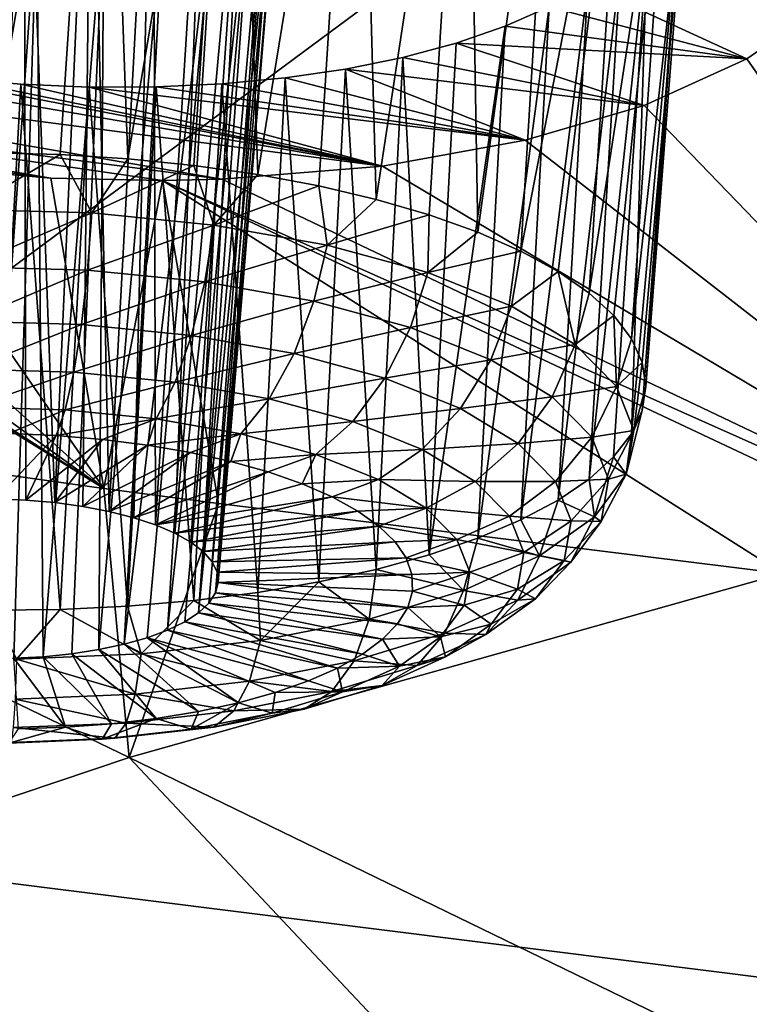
# Model space of a CAD drawing. Header units: metres. Extents: x -90 to 304, y -90 to 74.
# Tile 261 of 570: x 223.9 to 225.5, y 2.58 to 4.74. Entities that reach past the tile are written whole.
import ezdxf

# ---------------------------------------------------------------- set-up
doc = ezdxf.new("R2010")
doc.units = ezdxf.units.M
doc.layers.add('solid_21662050_350', color=7, linetype='CONTINUOUS')

msp = doc.modelspace()

# ---------------------------------------------------------------- linework, layer by layer
at = {"layer": 'solid_21662050_350'}
for points in [[(224.898575, 7.462947, 218.211243), (222.095139, 7.913171, 216.960693), (219.035385, 3.556889, 222.685165)], [(224.898575, 7.462947, 218.211243), (219.035385, 3.556889, 222.685165), (222.327042, 3.041162, 224.117661)], [(227.799805, 7.090538, 219.245651), (224.898575, 7.462947, 218.211243), (222.327042, 3.041162, 224.117661)], [(227.799805, 7.090538, 219.245651), (222.327042, 3.041162, 224.117661), (225.728302, 2.61477, 225.302002)], [(223.78714, 5.916271, 154.69986), (224.085236, 5.882438, 154.706741), (223.839691, 4.444081, 154.259583)], [(224.085236, 5.882438, 154.706741), (223.989349, 4.440187, 154.26651), (223.839691, 4.444081, 154.259583)], [(224.085236, 5.882438, 154.706741), (224.137375, 4.430856, 154.288055), (223.989349, 4.440187, 154.26651)], [(224.085236, 5.882438, 154.706741), (224.374207, 5.825093, 154.766586), (224.137375, 4.430856, 154.288055)], [(224.374207, 5.825093, 154.766586), (224.282135, 4.416189, 154.32399), (224.137375, 4.430856, 154.288055)], [(224.374207, 5.825093, 154.766586), (224.422043, 4.396348, 154.373932), (224.282135, 4.416189, 154.32399)], [(224.374207, 5.825093, 154.766586), (224.642868, 5.746432, 154.877167), (224.422043, 4.396348, 154.373932)], [(224.642868, 5.746432, 154.877167), (224.555573, 4.37155, 154.437302), (224.422043, 4.396348, 154.373932)], [(224.642868, 5.746432, 154.877167), (224.681259, 4.342065, 154.513428), (224.555573, 4.37155, 154.437302)], [(224.642868, 5.746432, 154.877167), (224.880692, 5.64948, 155.034088), (224.681259, 4.342065, 154.513428)], [(224.880692, 5.64948, 155.034088), (224.797729, 4.308218, 154.601471), (224.681259, 4.342065, 154.513428)], [(224.880692, 5.64948, 155.034088), (224.903687, 4.27038, 154.700485), (224.797729, 4.308218, 154.601471)], [(224.880692, 5.64948, 155.034088), (225.078369, 5.537999, 155.230988), (224.903687, 4.27038, 154.700485)], [(225.078369, 5.537999, 155.230988), (224.998001, 4.228964, 154.809341), (224.903687, 4.27038, 154.700485)], [(225.078369, 5.537999, 155.230988), (225.22847, 5.41623, 155.459915), (224.998001, 4.228964, 154.809341)], [(223.910278, 5.517362, 155.514969), (223.75824, 5.528996, 155.522827), (223.848969, 3.686984, 154.971985)], [(223.910278, 5.517362, 155.514969), (223.848969, 3.686984, 154.971985), (223.914093, 3.684391, 154.977402)], [(223.910278, 5.517362, 155.514969), (223.914093, 3.684391, 154.977402), (223.977875, 3.678857, 154.990753)], [(224.058441, 5.490494, 155.540375), (223.910278, 5.517362, 155.514969), (223.977875, 3.678857, 154.990753)], [(224.058441, 5.490494, 155.540375), (223.977875, 3.678857, 154.990753), (224.03923, 3.670477, 155.01178)], [(224.058441, 5.490494, 155.540375), (224.03923, 3.670477, 155.01178), (224.097122, 3.65939, 155.040161)], [(224.194122, 5.450027, 155.597458), (224.058441, 5.490494, 155.540375), (224.097122, 3.65939, 155.040161)], [(224.194122, 5.450027, 155.597458), (224.097122, 3.65939, 155.040161), (224.150513, 3.645794, 155.075378)], [(224.194122, 5.450027, 155.597458), (224.150513, 3.645794, 155.075378), (224.198532, 3.629914, 155.116837)], [(224.30954, 5.398342, 155.682724), (224.194122, 5.450027, 155.597458), (224.198532, 3.629914, 155.116837)], [(225.22847, 5.41623, 155.459915), (225.07962, 4.184424, 154.926895), (224.998001, 4.228964, 154.809341)], [(225.22847, 5.41623, 155.459915), (225.147659, 4.137249, 155.051819), (225.07962, 4.184424, 154.926895)], [(225.22847, 5.41623, 155.459915), (225.325653, 5.288654, 155.711929), (225.147659, 4.137249, 155.051819)], [(224.30954, 5.398342, 155.682724), (224.198532, 3.629914, 155.116837), (224.240356, 3.612025, 155.163834)], [(224.398117, 5.338444, 155.791138), (224.30954, 5.398342, 155.682724), (224.240356, 3.612025, 155.163834)], [(224.398117, 5.338444, 155.791138), (224.240356, 3.612025, 155.163834), (224.275253, 3.592433, 155.215561)], [(224.398117, 5.338444, 155.791138), (224.275253, 3.592433, 155.215561), (224.302628, 3.571471, 155.271149)], [(224.454895, 5.273714, 155.916382), (224.398117, 5.338444, 155.791138), (224.302628, 3.571471, 155.271149)], [(225.325653, 5.288654, 155.711929), (225.201355, 4.087956, 155.18277), (225.147659, 4.137249, 155.051819)], [(225.325653, 5.288654, 155.711929), (225.240143, 4.037084, 155.318314), (225.201355, 4.087956, 155.18277)], [(225.325653, 5.288654, 155.711929), (225.366592, 5.159793, 155.977661), (225.240143, 4.037084, 155.318314)], [(224.454895, 5.273714, 155.916382), (224.302628, 3.571471, 155.271149), (224.322021, 3.549506, 155.329605)], [(224.454895, 5.273714, 155.916382), (224.322021, 3.549506, 155.329605), (224.333099, 3.526896, 155.389984)], [(224.476715, 5.20776, 156.051376), (224.454895, 5.273714, 155.916382), (224.333099, 3.526896, 155.389984)], [(224.476715, 5.20776, 156.051376), (224.335663, 3.504048, 155.451218), (224.329666, 3.481342, 155.512253)], [(224.462219, 5.144202, 156.188629), (224.476715, 5.20776, 156.051376), (224.329666, 3.481342, 155.512253)], [(224.476715, 5.20776, 156.051376), (224.333099, 3.526896, 155.389984), (224.335663, 3.504048, 155.451218)], [(225.366592, 5.159793, 155.977661), (225.26358, 3.985191, 155.45694), (225.240143, 4.037084, 155.318314)], [(225.366592, 5.159793, 155.977661), (225.271408, 3.932845, 155.597153), (225.26358, 3.985191, 155.45694)], [(225.366592, 5.159793, 155.977661), (225.349762, 5.03412, 156.247589), (225.271408, 3.932845, 155.597153)], [(224.462219, 5.144202, 156.188629), (224.315231, 3.459169, 155.572067), (224.292603, 3.437909, 155.629623)], [(224.411942, 5.086692, 156.320282), (224.462219, 5.144202, 156.188629), (224.292603, 3.437909, 155.629623)], [(224.462219, 5.144202, 156.188629), (224.329666, 3.481342, 155.512253), (224.315231, 3.459169, 155.572067)], [(224.411942, 5.086692, 156.320282), (224.262131, 3.417918, 155.683945), (224.224396, 3.399554, 155.734085)], [(224.328751, 5.038786, 156.438232), (224.411942, 5.086692, 156.320282), (224.224396, 3.399554, 155.734085)], [(224.411942, 5.086692, 156.320282), (224.292603, 3.437909, 155.629623), (224.262131, 3.417918, 155.683945)], [(224.328751, 5.038786, 156.438232), (224.179993, 3.383117, 155.779221), (224.129715, 3.368895, 155.818542)], [(224.328751, 5.038786, 156.438232), (224.129715, 3.368895, 155.818542), (224.217606, 5.003339, 156.535553)], [(224.328751, 5.038786, 156.438232), (224.224396, 3.399554, 155.734085), (224.179993, 3.383117, 155.779221)], [(225.349762, 5.03412, 156.247589), (225.240112, 3.829088, 155.87619), (225.263565, 3.88062, 155.737411)], [(225.349762, 5.03412, 156.247589), (225.275284, 4.91604, 156.512177), (225.240112, 3.829088, 155.87619)], [(225.349762, 5.03412, 156.247589), (225.263565, 3.88062, 155.737411), (225.271408, 3.932845, 155.597153)], [(224.217606, 5.003339, 156.535553), (224.129715, 3.368895, 155.818542), (224.074402, 3.357129, 155.85141)], [(224.085129, 4.982451, 156.606598), (224.217606, 5.003339, 156.535553), (224.074402, 3.357129, 155.85141)], [(223.786652, 4.988378, 156.655594), (223.93869, 4.977325, 156.64743), (223.822739, 3.337961, 155.908737)], [(223.93869, 4.977325, 156.64743), (223.888077, 3.338354, 155.906143), (223.822739, 3.337961, 155.908737)], [(223.93869, 4.977325, 156.64743), (223.95256, 3.341728, 155.895584), (223.888077, 3.338354, 155.906143)], [(223.93869, 4.977325, 156.64743), (224.085129, 4.982451, 156.606598), (223.95256, 3.341728, 155.895584)], [(224.085129, 4.982451, 156.606598), (224.014999, 3.348021, 155.877228), (223.95256, 3.341728, 155.895584)], [(224.085129, 4.982451, 156.606598), (224.074402, 3.357129, 155.85141), (224.014999, 3.348021, 155.877228)], [(225.275284, 4.91604, 156.512177), (225.147598, 3.730349, 156.143188), (225.201309, 3.778814, 156.011932)], [(225.275284, 4.91604, 156.512177), (225.216888, 4.861239, 156.63942), (225.147598, 3.730349, 156.143188)], [(225.275284, 4.91604, 156.512177), (225.201309, 3.778814, 156.011932), (225.240112, 3.829088, 155.87619)], [(225.216888, 4.861239, 156.63942), (225.079559, 3.684222, 156.268509), (225.147598, 3.730349, 156.143188)], [(225.216888, 4.861239, 156.63942), (225.14502, 4.810065, 156.761505), (225.079559, 3.684222, 156.268509)], [(222.281921, 4.830672, 157.310638), (224.695145, 4.414895, 157.682983), (222.554886, 4.693979, 157.536224)], [(223.60466, 4.626401, 157.454742), (224.695145, 4.414895, 157.682983), (222.281921, 4.830672, 157.310638)], [(222.281921, 4.830672, 157.310638), (224.085068, 3.709317, 159.287277), (222.445084, 3.938975, 159.141266)], [(222.281921, 4.830672, 157.310638), (222.554886, 4.693979, 157.536224), (224.085068, 3.709317, 159.287277)], [(225.14502, 4.810065, 156.761505), (224.997925, 3.640941, 156.386505), (225.079559, 3.684222, 156.268509)], [(225.14502, 4.810065, 156.761505), (225.060394, 4.76313, 156.877029), (224.997925, 3.640941, 156.386505)], [(225.14502, 4.810065, 156.761505), (225.493042, 4.649454, 157.036346), (225.060394, 4.76313, 156.877029)], [(225.14502, 4.810065, 156.761505), (225.668549, 4.771624, 156.744827), (225.493042, 4.649454, 157.036346)], [(225.060394, 4.76313, 156.877029), (224.90361, 3.600979, 156.495911), (224.997925, 3.640941, 156.386505)], [(225.060394, 4.76313, 156.877029), (224.963959, 4.720966, 156.984711), (224.90361, 3.600979, 156.495911)], [(225.060394, 4.76313, 156.877029), (225.493042, 4.649454, 157.036346), (224.963959, 4.720966, 156.984711)], [(225.493042, 4.649454, 157.036346), (225.668549, 4.771624, 156.744827), (226.34259, 3.435589, 159.457443)], [(224.963959, 4.720966, 156.984711), (224.797623, 3.564773, 156.595505), (224.90361, 3.600979, 156.495911)], [(224.963959, 4.720966, 156.984711), (224.856628, 4.683977, 157.083557), (224.797623, 3.564773, 156.595505)], [(224.963959, 4.720966, 156.984711), (225.493042, 4.649454, 157.036346), (224.856628, 4.683977, 157.083557)], [(222.554886, 4.693979, 157.536224), (224.695145, 4.414895, 157.682983), (224.343384, 4.386444, 157.811249)], [(222.554886, 4.693979, 157.536224), (224.343384, 4.386444, 157.811249), (222.872925, 4.577184, 157.711945)], [(222.554886, 4.693979, 157.536224), (222.872925, 4.577184, 157.711945), (224.085068, 3.709317, 159.287277)], [(224.856628, 4.683977, 157.083557), (225.268036, 4.547766, 157.293579), (224.739441, 4.652541, 157.172638)], [(224.856628, 4.683977, 157.083557), (224.739441, 4.652541, 157.172638), (224.797623, 3.564773, 156.595505)], [(224.856628, 4.683977, 157.083557), (225.493042, 4.649454, 157.036346), (225.268036, 4.547766, 157.293579)], [(224.614441, 4.62714, 157.250565), (224.739441, 4.652541, 157.172638), (225.268036, 4.547766, 157.293579)], [(224.614441, 4.62714, 157.250565), (224.681152, 3.532722, 156.684219), (224.739441, 4.652541, 157.172638)], [(224.797623, 3.564773, 156.595505), (224.739441, 4.652541, 157.172638), (224.681152, 3.532722, 156.684219)], [(225.268036, 4.547766, 157.293579), (225.493042, 4.649454, 157.036346), (226.34259, 3.435589, 159.457443)], [(223.75383, 4.607112, 157.464661), (224.695145, 4.414895, 157.682983), (223.60466, 4.626401, 157.454742)], [(224.614441, 4.62714, 157.250565), (225.007431, 4.471328, 157.504242), (224.48201, 4.607791, 157.317322)], [(224.614441, 4.62714, 157.250565), (224.48201, 4.607791, 157.317322), (224.555466, 3.505174, 156.761047)], [(224.614441, 4.62714, 157.250565), (224.555466, 3.505174, 156.761047), (224.681152, 3.532722, 156.684219)], [(224.614441, 4.62714, 157.250565), (225.268036, 4.547766, 157.293579), (225.007431, 4.471328, 157.504242)], [(223.903702, 4.594237, 157.461243), (224.695145, 4.414895, 157.682983), (223.75383, 4.607112, 157.464661)], [(223.903702, 4.594237, 157.461243), (223.75383, 4.607112, 157.464661), (223.839554, 3.443677, 156.942825)], [(223.903702, 4.594237, 157.461243), (223.839554, 3.443677, 156.942825), (223.989227, 3.445264, 156.935043)], [(224.052872, 4.587865, 157.44455), (224.695145, 4.414895, 157.682983), (223.903702, 4.594237, 157.461243)], [(224.052872, 4.587865, 157.44455), (223.903702, 4.594237, 157.461243), (223.989227, 3.445264, 156.935043)], [(224.052872, 4.587865, 157.44455), (223.989227, 3.445264, 156.935043), (224.137253, 3.452313, 156.912659)], [(224.19989, 4.58803, 157.41478), (225.007431, 4.471328, 157.504242), (224.052872, 4.587865, 157.44455)], [(224.19989, 4.58803, 157.41478), (224.052872, 4.587865, 157.44455), (224.137253, 3.452313, 156.912659)], [(224.052872, 4.587865, 157.44455), (225.007431, 4.471328, 157.504242), (224.695145, 4.414895, 157.682983)], [(224.19989, 4.58803, 157.41478), (224.137253, 3.452313, 156.912659), (224.282013, 3.464749, 156.8759)], [(224.343414, 4.594705, 157.372223), (225.007431, 4.471328, 157.504242), (224.19989, 4.58803, 157.41478)], [(224.343414, 4.594705, 157.372223), (224.19989, 4.58803, 157.41478), (224.282013, 3.464749, 156.8759)], [(224.343414, 4.594705, 157.372223), (224.282013, 3.464749, 156.8759), (224.421921, 3.482434, 156.82518)], [(224.48201, 4.607791, 157.317322), (225.007431, 4.471328, 157.504242), (224.343414, 4.594705, 157.372223)], [(224.48201, 4.607791, 157.317322), (224.343414, 4.594705, 157.372223), (224.421921, 3.482434, 156.82518)], [(224.48201, 4.607791, 157.317322), (224.421921, 3.482434, 156.82518), (224.555466, 3.505174, 156.761047)], [(222.872925, 4.577184, 157.711945), (224.343384, 4.386444, 157.811249), (224.213867, 4.383672, 157.84256)], [(222.872925, 4.577184, 157.711945), (224.213867, 4.383672, 157.84256), (223.96904, 4.38871, 157.88063)], [(222.872925, 4.577184, 157.711945), (223.222946, 4.48548, 157.830093), (224.085068, 3.709317, 159.287277)], [(222.872925, 4.577184, 157.711945), (223.96904, 4.38871, 157.88063), (223.222946, 4.48548, 157.830093)], [(225.007431, 4.471328, 157.504242), (225.268036, 4.547766, 157.293579), (226.34259, 3.435589, 159.457443)], [(223.222946, 4.48548, 157.830093), (223.592682, 4.421931, 157.886963), (224.085068, 3.709317, 159.287277)], [(223.222946, 4.48548, 157.830093), (223.96904, 4.38871, 157.88063), (223.592682, 4.421931, 157.886963)], [(224.695145, 4.414895, 157.682983), (225.007431, 4.471328, 157.504242), (226.34259, 3.435589, 159.457443)], [(223.783417, 4.320186, 154.24028), (223.839691, 4.444081, 154.259583), (223.989349, 4.440187, 154.26651)], [(224.058884, 4.312388, 154.25473), (223.783417, 4.320186, 154.24028), (223.989349, 4.440187, 154.26651)], [(224.058884, 4.312388, 154.25473), (223.989349, 4.440187, 154.26651), (224.137375, 4.430856, 154.288055)], [(223.592682, 4.421931, 157.886963), (223.96904, 4.38871, 157.88063), (224.085068, 3.709317, 159.287277)], [(224.058884, 4.312388, 154.25473), (224.137375, 4.430856, 154.288055), (224.282135, 4.416189, 154.32399)], [(224.325897, 4.285989, 154.31926), (224.058884, 4.312388, 154.25473), (224.282135, 4.416189, 154.32399)], [(224.325897, 4.285989, 154.31926), (224.282135, 4.416189, 154.32399), (224.422043, 4.396348, 154.373932)], [(224.325897, 4.285989, 154.31926), (224.422043, 4.396348, 154.373932), (224.555573, 4.37155, 154.437302)], [(224.343384, 4.386444, 157.811249), (224.695145, 4.414895, 157.682983), (226.34259, 3.435589, 159.457443)], [(223.96904, 4.38871, 157.88063), (224.213867, 4.383672, 157.84256), (224.085068, 3.709317, 159.287277)], [(224.336212, 3.676476, 159.307938), (224.085068, 3.709317, 159.287277), (224.213867, 4.383672, 157.84256)], [(224.213867, 4.383672, 157.84256), (224.343384, 4.386444, 157.811249), (226.34259, 3.435589, 159.457443)], [(226.193756, 3.452179, 159.447266), (224.213867, 4.383672, 157.84256), (226.34259, 3.435589, 159.457443)], [(225.570801, 3.523796, 159.403122), (224.336212, 3.676476, 159.307938), (224.213867, 4.383672, 157.84256)], [(226.193756, 3.452179, 159.447266), (225.570801, 3.523796, 159.403122), (224.213867, 4.383672, 157.84256)], [(224.574173, 4.242003, 154.431396), (224.325897, 4.285989, 154.31926), (224.555573, 4.37155, 154.437302)], [(224.574173, 4.242003, 154.431396), (224.555573, 4.37155, 154.437302), (224.681259, 4.342065, 154.513428)], [(224.574173, 4.242003, 154.431396), (224.681259, 4.342065, 154.513428), (224.797729, 4.308218, 154.601471)], [(223.784622, 4.194434, 154.251434), (223.783417, 4.320186, 154.24028), (224.058884, 4.312388, 154.25473)], [(223.784622, 4.194434, 154.251434), (224.058884, 4.312388, 154.25473), (224.049438, 4.186937, 154.26532)], [(224.049438, 4.186937, 154.26532), (224.058884, 4.312388, 154.25473), (224.325897, 4.285989, 154.31926)], [(224.794189, 4.182122, 154.586838), (224.574173, 4.242003, 154.431396), (224.797729, 4.308218, 154.601471)], [(224.794189, 4.182122, 154.586838), (224.797729, 4.308218, 154.601471), (224.903687, 4.27038, 154.700485)], [(224.049438, 4.186937, 154.26532), (224.325897, 4.285989, 154.31926), (224.306122, 4.161558, 154.327362)], [(224.306122, 4.161558, 154.327362), (224.325897, 4.285989, 154.31926), (224.574173, 4.242003, 154.431396)], [(224.794189, 4.182122, 154.586838), (224.903687, 4.27038, 154.700485), (224.998001, 4.228964, 154.809341)], [(224.306122, 4.161558, 154.327362), (224.574173, 4.242003, 154.431396), (224.5448, 4.119273, 154.435165)], [(224.5448, 4.119273, 154.435165), (224.574173, 4.242003, 154.431396), (224.794189, 4.182122, 154.586838)], [(224.977478, 4.108645, 154.779617), (224.794189, 4.182122, 154.586838), (224.998001, 4.228964, 154.809341)], [(224.977478, 4.108645, 154.779617), (224.998001, 4.228964, 154.809341), (225.07962, 4.184424, 154.926895)], [(223.784622, 4.194434, 154.251434), (224.049438, 4.186937, 154.26532), (223.787003, 4.075494, 154.293716)], [(224.049438, 4.186937, 154.26532), (224.035934, 4.068447, 154.306763), (223.787003, 4.075494, 154.293716)], [(224.049438, 4.186937, 154.26532), (224.306122, 4.161558, 154.327362), (224.035934, 4.068447, 154.306763)], [(224.5448, 4.119273, 154.435165), (224.794189, 4.182122, 154.586838), (224.756317, 4.061707, 154.584595)], [(224.756317, 4.061707, 154.584595), (224.794189, 4.182122, 154.586838), (224.977478, 4.108645, 154.779617)], [(225.117004, 4.024398, 155.002304), (224.977478, 4.108645, 154.779617), (225.07962, 4.184424, 154.926895)], [(225.117004, 4.024398, 155.002304), (225.07962, 4.184424, 154.926895), (225.147659, 4.137249, 155.051819)], [(224.306122, 4.161558, 154.327362), (224.277206, 4.044592, 154.365082), (224.035934, 4.068447, 154.306763)], [(224.306122, 4.161558, 154.327362), (224.5448, 4.119273, 154.435165), (224.277206, 4.044592, 154.365082)], [(225.117004, 4.024398, 155.002304), (225.147659, 4.137249, 155.051819), (225.201355, 4.087956, 155.18277)], [(224.5448, 4.119273, 154.435165), (224.501572, 4.004845, 154.466415), (224.277206, 4.044592, 154.365082)], [(224.5448, 4.119273, 154.435165), (224.756317, 4.061707, 154.584595), (224.501572, 4.004845, 154.466415)], [(224.756317, 4.061707, 154.584595), (224.977478, 4.108645, 154.779617), (224.93251, 3.991071, 154.769913)], [(224.93251, 3.991071, 154.769913), (224.977478, 4.108645, 154.779617), (225.117004, 4.024398, 155.002304)], [(223.787003, 4.075494, 154.293716), (224.035934, 4.068447, 154.306763), (223.790436, 3.970951, 154.36441)], [(225.207413, 3.932617, 155.246353), (225.117004, 4.024398, 155.002304), (225.201355, 4.087956, 155.18277)], [(225.207413, 3.932617, 155.246353), (225.201355, 4.087956, 155.18277), (225.240143, 4.037084, 155.318314)], [(224.035934, 4.068447, 154.306763), (224.019241, 3.964473, 154.376404), (223.790436, 3.970951, 154.36441)], [(224.035934, 4.068447, 154.306763), (224.277206, 4.044592, 154.365082), (224.019241, 3.964473, 154.376404)], [(224.756317, 4.061707, 154.584595), (224.700378, 3.950734, 154.606888), (224.501572, 4.004845, 154.466415)], [(224.756317, 4.061707, 154.584595), (224.93251, 3.991071, 154.769913), (224.700378, 3.950734, 154.606888)], [(224.277206, 4.044592, 154.365082), (224.241013, 3.942547, 154.430008), (224.019241, 3.964473, 154.376404)], [(224.277206, 4.044592, 154.365082), (224.501572, 4.004845, 154.466415), (224.241013, 3.942547, 154.430008)], [(225.207413, 3.932617, 155.246353), (225.240143, 4.037084, 155.318314), (225.26358, 3.985191, 155.45694)], [(224.93251, 3.991071, 154.769913), (225.117004, 4.024398, 155.002304), (225.06665, 3.910081, 154.983994)], [(225.06665, 3.910081, 154.983994), (225.117004, 4.024398, 155.002304), (225.207413, 3.932617, 155.246353)], [(224.501572, 4.004845, 154.466415), (224.44722, 3.906013, 154.523148), (224.241013, 3.942547, 154.430008)], [(224.501572, 4.004845, 154.466415), (224.700378, 3.950734, 154.606888), (224.44722, 3.906013, 154.523148)], [(224.93251, 3.991071, 154.769913), (224.866013, 3.884338, 154.781067), (224.700378, 3.950734, 154.606888)], [(224.93251, 3.991071, 154.769913), (225.06665, 3.910081, 154.983994), (224.866013, 3.884338, 154.781067)], [(225.245209, 3.836829, 155.50238), (225.207413, 3.932617, 155.246353), (225.26358, 3.985191, 155.45694)], [(225.245209, 3.836829, 155.50238), (225.26358, 3.985191, 155.45694), (225.271408, 3.932845, 155.597153)], [(223.790436, 3.970951, 154.36441), (224.019241, 3.964473, 154.376404), (223.794693, 3.887469, 154.45903)], [(224.019241, 3.964473, 154.376404), (224.000412, 3.881645, 154.469818), (223.794693, 3.887469, 154.45903)], [(224.019241, 3.964473, 154.376404), (224.241013, 3.942547, 154.430008), (224.000412, 3.881645, 154.469818)], [(224.241013, 3.942547, 154.430008), (224.199829, 3.86193, 154.518021), (224.000412, 3.881645, 154.469818)], [(224.241013, 3.942547, 154.430008), (224.44722, 3.906013, 154.523148), (224.199829, 3.86193, 154.518021)], [(224.700378, 3.950734, 154.606888), (224.629959, 3.856277, 154.652267), (224.44722, 3.906013, 154.523148)], [(224.700378, 3.950734, 154.606888), (224.866013, 3.884338, 154.781067), (224.629959, 3.856277, 154.652267)], [(224.140717, 3.121298, 160.525467), (222.445084, 3.938975, 159.141266), (224.085068, 3.709317, 159.287277)], [(224.140717, 3.121298, 160.525467), (222.806152, 2.67311, 161.770355), (222.445084, 3.938975, 159.141266)], [(225.06665, 3.910081, 154.983994), (225.207413, 3.932617, 155.246353), (225.153549, 3.821849, 155.218613)], [(225.153549, 3.821849, 155.218613), (225.207413, 3.932617, 155.246353), (225.245209, 3.836829, 155.50238)], [(225.245209, 3.836829, 155.50238), (225.271408, 3.932845, 155.597153), (225.263565, 3.88062, 155.737411)], [(224.44722, 3.906013, 154.523148), (224.385239, 3.829081, 154.601761), (224.199829, 3.86193, 154.518021)], [(224.44722, 3.906013, 154.523148), (224.629959, 3.856277, 154.652267), (224.385239, 3.829081, 154.601761)], [(225.06665, 3.910081, 154.983994), (224.992096, 3.808209, 154.9823), (224.866013, 3.884338, 154.781067)], [(225.06665, 3.910081, 154.983994), (225.153549, 3.821849, 155.218613), (224.992096, 3.808209, 154.9823)], [(223.794693, 3.887469, 154.45903), (224.000412, 3.881645, 154.469818), (223.87738, 3.829739, 154.571396)], [(224.000412, 3.881645, 154.469818), (223.980698, 3.825285, 154.580917), (223.87738, 3.829739, 154.571396)], [(224.000412, 3.881645, 154.469818), (224.199829, 3.86193, 154.518021), (223.980698, 3.825285, 154.580917)], [(224.866013, 3.884338, 154.781067), (224.782196, 3.795249, 154.812378), (224.629959, 3.856277, 154.652267)], [(224.866013, 3.884338, 154.781067), (224.992096, 3.808209, 154.9823), (224.782196, 3.795249, 154.812378)], [(225.228943, 3.740716, 155.760544), (225.263565, 3.88062, 155.737411), (225.240112, 3.829088, 155.87619)], [(225.228943, 3.740716, 155.760544), (225.245209, 3.836829, 155.50238), (225.263565, 3.88062, 155.737411)], [(224.199829, 3.86193, 154.518021), (224.082184, 3.816828, 154.601212), (223.980698, 3.825285, 154.580917)], [(224.199829, 3.86193, 154.518021), (224.180557, 3.804474, 154.632034), (224.082184, 3.816828, 154.601212)], [(224.199829, 3.86193, 154.518021), (224.385239, 3.829081, 154.601761), (224.180557, 3.804474, 154.632034)], [(224.629959, 3.856277, 154.652267), (224.549561, 3.78436, 154.71785), (224.385239, 3.829081, 154.601761)], [(224.629959, 3.856277, 154.652267), (224.782196, 3.795249, 154.812378), (224.549561, 3.78436, 154.71785)], [(225.153549, 3.821849, 155.218613), (225.245209, 3.836829, 155.50238), (225.18988, 3.729765, 155.464737)], [(225.18988, 3.729765, 155.464737), (225.245209, 3.836829, 155.50238), (225.228943, 3.740716, 155.760544)], [(223.848969, 3.686984, 154.971985), (223.87738, 3.829739, 154.571396), (223.980698, 3.825285, 154.580917)], [(223.914093, 3.684391, 154.977402), (223.848969, 3.686984, 154.971985), (223.980698, 3.825285, 154.580917)], [(223.914093, 3.684391, 154.977402), (223.980698, 3.825285, 154.580917), (224.082184, 3.816828, 154.601212)], [(223.977875, 3.678857, 154.990753), (223.914093, 3.684391, 154.977402), (224.082184, 3.816828, 154.601212)], [(223.977875, 3.678857, 154.990753), (224.082184, 3.816828, 154.601212), (224.180557, 3.804474, 154.632034)], [(224.385239, 3.829081, 154.601761), (224.274612, 3.788378, 154.673004), (224.180557, 3.804474, 154.632034)], [(224.385239, 3.829081, 154.601761), (224.363144, 3.768741, 154.723587), (224.274612, 3.788378, 154.673004)], [(224.385239, 3.829081, 154.601761), (224.549561, 3.78436, 154.71785), (224.363144, 3.768741, 154.723587)], [(225.153549, 3.821849, 155.218613), (225.073776, 3.725272, 155.202835), (224.992096, 3.808209, 154.9823)], [(225.153549, 3.821849, 155.218613), (225.18988, 3.729765, 155.464737), (225.073776, 3.725272, 155.202835)], [(225.228943, 3.740716, 155.760544), (225.240112, 3.829088, 155.87619), (225.201309, 3.778814, 156.011932)], [(224.03923, 3.670477, 155.01178), (223.977875, 3.678857, 154.990753), (224.180557, 3.804474, 154.632034)], [(224.03923, 3.670477, 155.01178), (224.180557, 3.804474, 154.632034), (224.274612, 3.788378, 154.673004)], [(224.782196, 3.795249, 154.812378), (224.686447, 3.729487, 154.861816), (224.549561, 3.78436, 154.71785)], [(224.782196, 3.795249, 154.812378), (224.898087, 3.725276, 154.99733), (224.686447, 3.729487, 154.861816)], [(224.992096, 3.808209, 154.9823), (224.898087, 3.725276, 154.99733), (224.782196, 3.795249, 154.812378)], [(224.992096, 3.808209, 154.9823), (225.073776, 3.725272, 155.202835), (224.898087, 3.725276, 154.99733)], [(224.097122, 3.65939, 155.040161), (224.03923, 3.670477, 155.01178), (224.274612, 3.788378, 154.673004)], [(224.097122, 3.65939, 155.040161), (224.274612, 3.788378, 154.673004), (224.363144, 3.768741, 154.723587)], [(224.549561, 3.78436, 154.71785), (224.445053, 3.745812, 154.783173), (224.363144, 3.768741, 154.723587)], [(224.549561, 3.78436, 154.71785), (224.519287, 3.719878, 154.850983), (224.445053, 3.745812, 154.783173)], [(224.549561, 3.78436, 154.71785), (224.686447, 3.729487, 154.861816), (224.519287, 3.719878, 154.850983)], [(225.159256, 3.647972, 156.010941), (225.201309, 3.778814, 156.011932), (225.147598, 3.730349, 156.143188)], [(225.159256, 3.647972, 156.010941), (225.228943, 3.740716, 155.760544), (225.201309, 3.778814, 156.011932)], [(224.150513, 3.645794, 155.075378), (224.097122, 3.65939, 155.040161), (224.363144, 3.768741, 154.723587)], [(224.150513, 3.645794, 155.075378), (224.363144, 3.768741, 154.723587), (224.445053, 3.745812, 154.783173)], [(224.198532, 3.629914, 155.116837), (224.150513, 3.645794, 155.075378), (224.445053, 3.745812, 154.783173)], [(224.198532, 3.629914, 155.116837), (224.445053, 3.745812, 154.783173), (224.519287, 3.719878, 154.850983)], [(224.686447, 3.729487, 154.861816), (224.58493, 3.691266, 154.926178), (224.519287, 3.719878, 154.850983)], [(224.686447, 3.729487, 154.861816), (224.790649, 3.666569, 155.028122), (224.58493, 3.691266, 154.926178)], [(224.898087, 3.725276, 154.99733), (224.790649, 3.666569, 155.028122), (224.686447, 3.729487, 154.861816)], [(225.18988, 3.729765, 155.464737), (225.107925, 3.638715, 155.434189), (225.073776, 3.725272, 155.202835)], [(225.159256, 3.647972, 156.010941), (225.147598, 3.730349, 156.143188), (225.079559, 3.684222, 156.268509)], [(225.18988, 3.729765, 155.464737), (225.174255, 3.637368, 155.712921), (225.107925, 3.638715, 155.434189)], [(225.174255, 3.637368, 155.712921), (225.228943, 3.740716, 155.760544), (225.159256, 3.647972, 156.010941)], [(225.18988, 3.729765, 155.464737), (225.228943, 3.740716, 155.760544), (225.174255, 3.637368, 155.712921)], [(224.140717, 3.121298, 160.525467), (224.085068, 3.709317, 159.287277), (224.336212, 3.676476, 159.307938)], [(224.198532, 3.629914, 155.116837), (224.519287, 3.719878, 154.850983), (224.58493, 3.691266, 154.926178)], [(224.898087, 3.725276, 154.99733), (224.973175, 3.649044, 155.200027), (224.790649, 3.666569, 155.028122)], [(225.073776, 3.725272, 155.202835), (224.973175, 3.649044, 155.200027), (224.898087, 3.725276, 154.99733)], [(225.073776, 3.725272, 155.202835), (225.107925, 3.638715, 155.434189), (224.973175, 3.649044, 155.200027)], [(224.240356, 3.612025, 155.163834), (224.198532, 3.629914, 155.116837), (224.58493, 3.691266, 154.926178)], [(224.240356, 3.612025, 155.163834), (224.58493, 3.691266, 154.926178), (224.641159, 3.660336, 155.007813)], [(224.790649, 3.666569, 155.028122), (224.641159, 3.660336, 155.007813), (224.58493, 3.691266, 154.926178)], [(225.038818, 3.562159, 156.243927), (225.079559, 3.684222, 156.268509), (224.997925, 3.640941, 156.386505)], [(225.038818, 3.562159, 156.243927), (225.159256, 3.647972, 156.010941), (225.079559, 3.684222, 156.268509)], [(224.140717, 3.121298, 160.525467), (224.336212, 3.676476, 159.307938), (225.570801, 3.523796, 159.403122)], [(224.790649, 3.666569, 155.028122), (224.687256, 3.627476, 155.094864), (224.641159, 3.660336, 155.007813)], [(224.790649, 3.666569, 155.028122), (224.858154, 3.598026, 155.210373), (224.687256, 3.627476, 155.094864)], [(224.973175, 3.649044, 155.200027), (224.858154, 3.598026, 155.210373), (224.790649, 3.666569, 155.028122)], [(224.275253, 3.592433, 155.215561), (224.240356, 3.612025, 155.163834), (224.641159, 3.660336, 155.007813)], [(224.275253, 3.592433, 155.215561), (224.641159, 3.660336, 155.007813), (224.687256, 3.627476, 155.094864)], [(224.973175, 3.649044, 155.200027), (225.004562, 3.569485, 155.412674), (224.858154, 3.598026, 155.210373)], [(225.038818, 3.562159, 156.243927), (224.997925, 3.640941, 156.386505), (224.90361, 3.600979, 156.495911)], [(225.107925, 3.638715, 155.434189), (225.004562, 3.569485, 155.412674), (224.973175, 3.649044, 155.200027)], [(225.107254, 3.548209, 155.953629), (225.159256, 3.647972, 156.010941), (225.038818, 3.562159, 156.243927)], [(225.174255, 3.637368, 155.712921), (225.159256, 3.647972, 156.010941), (225.107254, 3.548209, 155.953629)], [(224.302628, 3.571471, 155.271149), (224.275253, 3.592433, 155.215561), (224.687256, 3.627476, 155.094864)], [(224.302628, 3.571471, 155.271149), (224.687256, 3.627476, 155.094864), (224.722641, 3.593099, 155.186249)], [(224.858154, 3.598026, 155.210373), (224.722641, 3.593099, 155.186249), (224.687256, 3.627476, 155.094864)], [(225.107925, 3.638715, 155.434189), (225.093246, 3.551864, 155.66748), (225.004562, 3.569485, 155.412674)], [(225.174255, 3.637368, 155.712921), (225.093246, 3.551864, 155.66748), (225.107925, 3.638715, 155.434189)], [(225.174255, 3.637368, 155.712921), (225.107254, 3.548209, 155.953629), (225.093246, 3.551864, 155.66748)], [(224.858154, 3.598026, 155.210373), (224.746872, 3.557639, 155.280777), (224.722641, 3.593099, 155.186249)], [(224.858154, 3.598026, 155.210373), (224.886383, 3.52649, 155.401581), (224.746872, 3.557639, 155.280777)], [(224.872253, 3.486577, 156.450562), (224.90361, 3.600979, 156.495911), (224.797623, 3.564773, 156.595505)], [(225.004562, 3.569485, 155.412674), (224.886383, 3.52649, 155.401581), (224.858154, 3.598026, 155.210373)], [(224.872253, 3.486577, 156.450562), (225.038818, 3.562159, 156.243927), (224.90361, 3.600979, 156.495911)], [(224.322021, 3.549506, 155.329605), (224.302628, 3.571471, 155.271149), (224.722641, 3.593099, 155.186249)], [(224.322021, 3.549506, 155.329605), (224.722641, 3.593099, 155.186249), (224.746872, 3.557639, 155.280777)], [(224.333099, 3.526896, 155.389984), (224.322021, 3.549506, 155.329605), (224.746872, 3.557639, 155.280777)], [(224.333099, 3.526896, 155.389984), (224.746872, 3.557639, 155.280777), (224.759659, 3.52154, 155.377304)], [(224.872253, 3.486577, 156.450562), (224.797623, 3.564773, 156.595505), (224.681152, 3.532722, 156.684219)], [(224.886383, 3.52649, 155.401581), (224.759659, 3.52154, 155.377304), (224.746872, 3.557639, 155.280777)], [(224.991486, 3.465714, 156.177612), (225.038818, 3.562159, 156.243927), (224.872253, 3.486577, 156.450562)], [(225.004562, 3.569485, 155.412674), (224.991058, 3.489656, 155.627106), (224.886383, 3.52649, 155.401581)], [(225.093246, 3.551864, 155.66748), (224.991058, 3.489656, 155.627106), (225.004562, 3.569485, 155.412674)], [(225.107254, 3.548209, 155.953629), (225.038818, 3.562159, 156.243927), (224.991486, 3.465714, 156.177612)], [(224.66597, 3.424129, 156.62291), (224.681152, 3.532722, 156.684219), (224.555466, 3.505174, 156.761047)], [(224.66597, 3.424129, 156.62291), (224.872253, 3.486577, 156.450562), (224.681152, 3.532722, 156.684219)], [(225.093246, 3.551864, 155.66748), (225.030273, 3.468056, 155.893738), (224.991058, 3.489656, 155.627106)], [(225.107254, 3.548209, 155.953629), (224.991486, 3.465714, 156.177612), (225.030273, 3.468056, 155.893738)], [(225.107254, 3.548209, 155.953629), (225.030273, 3.468056, 155.893738), (225.093246, 3.551864, 155.66748)], [(226.868713, 1.797021, 162.931213), (224.140717, 3.121298, 160.525467), (225.570801, 3.523796, 159.403122)], [(224.335663, 3.504048, 155.451218), (224.333099, 3.526896, 155.389984), (224.759659, 3.52154, 155.377304)], [(224.335663, 3.504048, 155.451218), (224.759659, 3.52154, 155.377304), (224.760818, 3.485258, 155.474594)], [(224.886383, 3.52649, 155.401581), (224.760818, 3.485258, 155.474594), (224.759659, 3.52154, 155.377304)], [(224.886383, 3.52649, 155.401581), (224.874237, 3.454711, 155.594391), (224.760818, 3.485258, 155.474594)], [(224.991058, 3.489656, 155.627106), (224.874237, 3.454711, 155.594391), (224.886383, 3.52649, 155.401581)], [(224.329666, 3.481342, 155.512253), (224.335663, 3.504048, 155.451218), (224.750336, 3.449247, 155.571426)], [(224.335663, 3.504048, 155.451218), (224.760818, 3.485258, 155.474594), (224.750336, 3.449247, 155.571426)], [(224.427887, 3.377216, 156.754333), (224.555466, 3.505174, 156.761047), (224.421921, 3.482434, 156.82518)], [(224.427887, 3.377216, 156.754333), (224.66597, 3.424129, 156.62291), (224.555466, 3.505174, 156.761047)], [(224.991058, 3.489656, 155.627106), (224.933182, 3.412624, 155.835083), (224.874237, 3.454711, 155.594391)], [(225.030273, 3.468056, 155.893738), (224.933182, 3.412624, 155.835083), (224.991058, 3.489656, 155.627106)], [(224.427887, 3.377216, 156.754333), (224.421921, 3.482434, 156.82518), (224.282013, 3.464749, 156.8759)], [(224.315231, 3.459169, 155.572067), (224.329666, 3.481342, 155.512253), (224.728363, 3.413962, 155.66658)], [(224.329666, 3.481342, 155.512253), (224.750336, 3.449247, 155.571426), (224.728363, 3.413962, 155.66658)], [(224.83136, 3.393054, 156.376266), (224.872253, 3.486577, 156.450562), (224.66597, 3.424129, 156.62291)], [(224.874237, 3.454711, 155.594391), (224.750336, 3.449247, 155.571426), (224.760818, 3.485258, 155.474594)], [(224.991486, 3.465714, 156.177612), (224.872253, 3.486577, 156.450562), (224.83136, 3.393054, 156.376266)], [(225.030273, 3.468056, 155.893738), (224.921432, 3.390513, 156.104279), (224.933182, 3.412624, 155.835083)], [(224.991486, 3.465714, 156.177612), (224.921432, 3.390513, 156.104279), (225.030273, 3.468056, 155.893738)], [(224.16716, 3.34764, 156.839783), (224.137253, 3.452313, 156.912659), (223.989227, 3.445264, 156.935043)], [(224.16716, 3.34764, 156.839783), (224.282013, 3.464749, 156.8759), (224.137253, 3.452313, 156.912659)], [(224.16716, 3.34764, 156.839783), (224.427887, 3.377216, 156.754333), (224.282013, 3.464749, 156.8759)], [(224.292603, 3.437909, 155.629623), (224.315231, 3.459169, 155.572067), (224.695175, 3.379845, 155.758865)], [(224.315231, 3.459169, 155.572067), (224.728363, 3.413962, 155.66658), (224.695175, 3.379845, 155.758865)], [(224.822189, 3.385448, 155.781387), (224.728363, 3.413962, 155.66658), (224.750336, 3.449247, 155.571426)], [(224.874237, 3.454711, 155.594391), (224.822189, 3.385448, 155.781387), (224.750336, 3.449247, 155.571426)], [(224.933182, 3.412624, 155.835083), (224.822189, 3.385448, 155.781387), (224.874237, 3.454711, 155.594391)], [(224.991486, 3.465714, 156.177612), (224.83136, 3.393054, 156.376266), (224.921432, 3.390513, 156.104279)], [(223.893814, 3.336537, 156.875977), (223.989227, 3.445264, 156.935043), (223.839554, 3.443677, 156.942825)], [(223.893814, 3.336537, 156.875977), (224.16716, 3.34764, 156.839783), (223.989227, 3.445264, 156.935043)], [(224.262131, 3.417918, 155.683945), (224.292603, 3.437909, 155.629623), (224.651169, 3.347326, 155.847122)], [(224.292603, 3.437909, 155.629623), (224.695175, 3.379845, 155.758865), (224.651169, 3.347326, 155.847122)], [(224.224396, 3.399554, 155.734085), (224.262131, 3.417918, 155.683945), (224.596909, 3.316814, 155.930237)], [(224.262131, 3.417918, 155.683945), (224.651169, 3.347326, 155.847122), (224.596909, 3.316814, 155.930237)], [(224.427887, 3.377216, 156.754333), (224.633041, 3.33302, 156.541946), (224.66597, 3.424129, 156.62291)], [(224.83136, 3.393054, 156.376266), (224.66597, 3.424129, 156.62291), (224.633041, 3.33302, 156.541946)], [(224.822189, 3.385448, 155.781387), (224.695175, 3.379845, 155.758865), (224.728363, 3.413962, 155.66658)], [(224.933182, 3.412624, 155.835083), (224.833145, 3.341351, 156.028595), (224.822189, 3.385448, 155.781387)], [(224.921432, 3.390513, 156.104279), (224.833145, 3.341351, 156.028595), (224.933182, 3.412624, 155.835083)], [(224.179993, 3.383117, 155.779221), (224.38002, 3.241, 156.138672), (224.129715, 3.368895, 155.818542)], [(224.179993, 3.383117, 155.779221), (224.224396, 3.399554, 155.734085), (224.533081, 3.288692, 156.007156)], [(224.179993, 3.383117, 155.779221), (224.533081, 3.288692, 156.007156), (224.46048, 3.263314, 156.076935)], [(224.179993, 3.383117, 155.779221), (224.46048, 3.263314, 156.076935), (224.38002, 3.241, 156.138672)], [(224.224396, 3.399554, 155.734085), (224.596909, 3.316814, 155.930237), (224.533081, 3.288692, 156.007156)], [(224.83136, 3.393054, 156.376266), (224.633041, 3.33302, 156.541946), (224.77092, 3.322214, 156.291016)], [(224.822189, 3.385448, 155.781387), (224.732254, 3.321362, 155.955399), (224.695175, 3.379845, 155.758865)], [(224.833145, 3.341351, 156.028595), (224.732254, 3.321362, 155.955399), (224.822189, 3.385448, 155.781387)], [(224.83136, 3.393054, 156.376266), (224.77092, 3.322214, 156.291016), (224.921432, 3.390513, 156.104279)], [(224.921432, 3.390513, 156.104279), (224.77092, 3.322214, 156.291016), (224.833145, 3.341351, 156.028595)], [(224.074402, 3.357129, 155.85141), (224.129715, 3.368895, 155.818542), (224.292725, 3.222029, 156.191605)], [(224.129715, 3.368895, 155.818542), (224.38002, 3.241, 156.138672), (224.292725, 3.222029, 156.191605)], [(224.404175, 3.287921, 156.668289), (224.427887, 3.377216, 156.754333), (224.16716, 3.34764, 156.839783)], [(224.404175, 3.287921, 156.668289), (224.633041, 3.33302, 156.541946), (224.427887, 3.377216, 156.754333)], [(224.732254, 3.321362, 155.955399), (224.651169, 3.347326, 155.847122), (224.695175, 3.379845, 155.758865)], [(223.888077, 3.338354, 155.906143), (223.95256, 3.341728, 155.895584), (224.001099, 3.187338, 156.291504)], [(223.888077, 3.338354, 155.906143), (224.001099, 3.187338, 156.291504), (223.898041, 3.183667, 156.303772)], [(224.153534, 3.259488, 156.750427), (224.16716, 3.34764, 156.839783), (223.893814, 3.336537, 156.875977)], [(223.95256, 3.341728, 155.895584), (224.014999, 3.348021, 155.877228), (224.102066, 3.195029, 156.268509)], [(223.95256, 3.341728, 155.895584), (224.102066, 3.195029, 156.268509), (224.001099, 3.187338, 156.291504)], [(224.014999, 3.348021, 155.877228), (224.074402, 3.357129, 155.85141), (224.199677, 3.206641, 156.235062)], [(224.014999, 3.348021, 155.877228), (224.199677, 3.206641, 156.235062), (224.102066, 3.195029, 156.268509)], [(224.074402, 3.357129, 155.85141), (224.292725, 3.222029, 156.191605), (224.199677, 3.206641, 156.235062)], [(224.404175, 3.287921, 156.668289), (224.16716, 3.34764, 156.839783), (224.153534, 3.259488, 156.750427)], [(224.732254, 3.321362, 155.955399), (224.596909, 3.316814, 155.930237), (224.651169, 3.347326, 155.847122)], [(224.833145, 3.341351, 156.028595), (224.694809, 3.278573, 156.200226), (224.732254, 3.321362, 155.955399)], [(224.77092, 3.322214, 156.291016), (224.694809, 3.278573, 156.200226), (224.833145, 3.341351, 156.028595)], [(224.153534, 3.259488, 156.750427), (223.893814, 3.336537, 156.875977), (223.890747, 3.248815, 156.785233)], [(224.404175, 3.287921, 156.668289), (224.584518, 3.265784, 156.446747), (224.633041, 3.33302, 156.541946)], [(224.607849, 3.264915, 156.109711), (224.533081, 3.288692, 156.007156), (224.596909, 3.316814, 155.930237)], [(224.633041, 3.33302, 156.541946), (224.584518, 3.265784, 156.446747), (224.77092, 3.322214, 156.291016)], [(224.77092, 3.322214, 156.291016), (224.584518, 3.265784, 156.446747), (224.694809, 3.278573, 156.200226)], [(224.732254, 3.321362, 155.955399), (224.607849, 3.264915, 156.109711), (224.596909, 3.316814, 155.930237)], [(224.694809, 3.278573, 156.200226), (224.607849, 3.264915, 156.109711), (224.732254, 3.321362, 155.955399)], [(224.404175, 3.287921, 156.668289), (224.153534, 3.259488, 156.750427), (224.369385, 3.223391, 156.565506)], [(224.404175, 3.287921, 156.668289), (224.369385, 3.223391, 156.565506), (224.584518, 3.265784, 156.446747)], [(224.607849, 3.264915, 156.109711), (224.46048, 3.263314, 156.076935), (224.533081, 3.288692, 156.007156)], [(224.694809, 3.278573, 156.200226), (224.523468, 3.226706, 156.343369), (224.607849, 3.264915, 156.109711)], [(224.584518, 3.265784, 156.446747), (224.523468, 3.226706, 156.343369), (224.694809, 3.278573, 156.200226)], [(224.153534, 3.259488, 156.750427), (223.890747, 3.248815, 156.785233), (224.133774, 3.196665, 156.642715)], [(224.153534, 3.259488, 156.750427), (224.133774, 3.196665, 156.642715), (224.369385, 3.223391, 156.565506)], [(224.369385, 3.223391, 156.565506), (224.523468, 3.226706, 156.343369), (224.584518, 3.265784, 156.446747)], [(224.453796, 3.218278, 156.238419), (224.38002, 3.241, 156.138672), (224.46048, 3.263314, 156.076935)], [(224.607849, 3.264915, 156.109711), (224.453796, 3.218278, 156.238419), (224.46048, 3.263314, 156.076935)], [(224.523468, 3.226706, 156.343369), (224.453796, 3.218278, 156.238419), (224.607849, 3.264915, 156.109711)], [(223.890747, 3.248815, 156.785233), (223.886765, 3.186632, 156.67543), (224.133774, 3.196665, 156.642715)], [(224.276001, 3.183242, 156.336563), (224.38002, 3.241, 156.138672), (224.453796, 3.218278, 156.238419)], [(224.276001, 3.183242, 156.336563), (224.292725, 3.222029, 156.191605), (224.38002, 3.241, 156.138672)], [(224.369385, 3.223391, 156.565506), (224.133774, 3.196665, 156.642715), (224.325729, 3.18774, 156.45253)], [(224.276001, 3.183242, 156.336563), (224.199677, 3.206641, 156.235062), (224.292725, 3.222029, 156.191605)], [(224.325729, 3.18774, 156.45253), (224.276001, 3.183242, 156.336563), (224.453796, 3.218278, 156.238419)], [(224.325729, 3.18774, 156.45253), (224.453796, 3.218278, 156.238419), (224.523468, 3.226706, 156.343369)], [(224.369385, 3.223391, 156.565506), (224.325729, 3.18774, 156.45253), (224.523468, 3.226706, 156.343369)], [(224.133774, 3.196665, 156.642715), (223.886765, 3.186632, 156.67543), (224.109177, 3.163175, 156.523499)], [(224.081284, 3.161154, 156.400391), (224.001099, 3.187338, 156.291504), (224.102066, 3.195029, 156.268509)], [(224.081284, 3.161154, 156.400391), (224.102066, 3.195029, 156.268509), (224.199677, 3.206641, 156.235062)], [(224.276001, 3.183242, 156.336563), (224.081284, 3.161154, 156.400391), (224.199677, 3.206641, 156.235062)], [(224.133774, 3.196665, 156.642715), (224.109177, 3.163175, 156.523499), (224.325729, 3.18774, 156.45253)], [(224.325729, 3.18774, 156.45253), (224.109177, 3.163175, 156.523499), (224.276001, 3.183242, 156.336563)], [(223.877136, 3.152863, 156.427414), (223.898041, 3.183667, 156.303772), (224.001099, 3.187338, 156.291504)], [(224.081284, 3.161154, 156.400391), (223.877136, 3.152863, 156.427414), (224.001099, 3.187338, 156.291504)], [(223.886765, 3.186632, 156.67543), (223.882141, 3.153954, 156.553574), (224.109177, 3.163175, 156.523499)], [(224.109177, 3.163175, 156.523499), (224.081284, 3.161154, 156.400391), (224.276001, 3.183242, 156.336563)], [(223.882141, 3.153954, 156.553574), (223.877136, 3.152863, 156.427414), (224.081284, 3.161154, 156.400391)], [(224.109177, 3.163175, 156.523499), (223.882141, 3.153954, 156.553574), (224.081284, 3.161154, 156.400391)], [(225.738052, 1.424147, 163.966904), (222.806152, 2.67311, 161.770355), (224.140717, 3.121298, 160.525467)], [(225.738052, 1.424147, 163.966904), (224.140717, 3.121298, 160.525467), (226.868713, 1.797021, 162.931213)], [(225.728302, 2.61477, 225.302002), (222.327042, 3.041162, 224.117661), (219.554276, -1.665131, 229.693024)], [(224.699356, 1.021744, 165.084625), (221.581635, 2.190221, 163.111633), (222.806152, 2.67311, 161.770355)], [(224.699356, 1.021744, 165.084625), (222.806152, 2.67311, 161.770355), (225.738052, 1.424147, 163.966904)], [(225.728302, 2.61477, 225.302002), (219.554276, -1.665131, 229.693024), (223.490128, -2.1569, 231.05896)], [(229.218063, 2.280359, 226.230865), (225.728302, 2.61477, 225.302002), (223.490128, -2.1569, 231.05896)]]:
    msp.add_3dface(points, dxfattribs=at)

doc.saveas('drawing.dxf')
